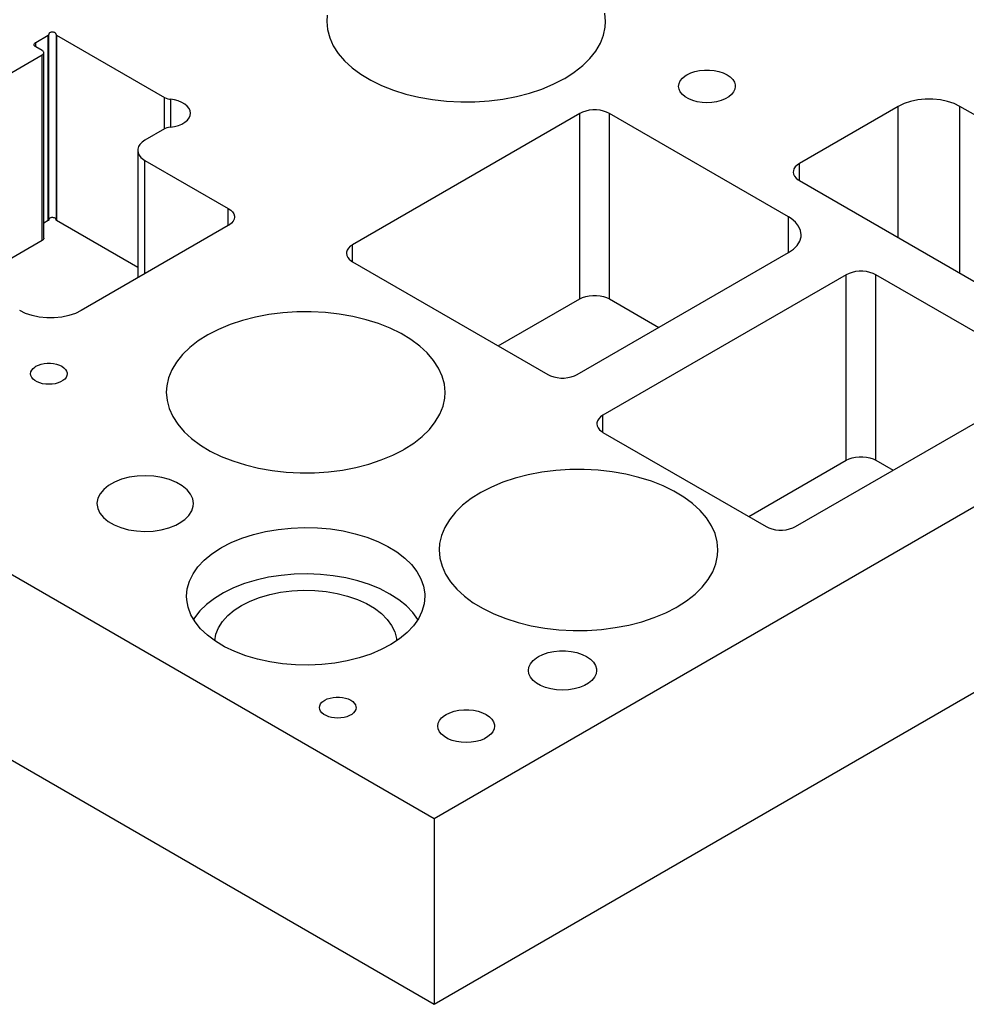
# Model space of a CAD drawing. Header units: inches. Extents: x 3 to 289, y 4 to 291.
# Tile 325 of 634: x 101.11 to 106.32, y 183 to 188.42. Entities that reach past the tile are written whole.
import ezdxf

# ---------------------------------------------------------------- set-up
doc = ezdxf.new("R2010")
doc.units = ezdxf.units.IN
doc.header["$LTSCALE"] = 0.5
doc.header["$MEASUREMENT"] = 0
doc.layers.add('DST', color=7, linetype='Continuous')

msp = doc.modelspace()

# ---------------------------------------------------------------- linework, layer by layer
at = {"layer": 'DST', "color": 132, "linetype": 'Continuous'}
for p, q in [((111.1701, 188.5123), (103.3919, 184.0217)), ((102.8033, 188.4452), (102.8009, 188.4103)), ((104.3364, 188.4103), (104.3324, 188.4555)), ((102.8009, 188.4103), (102.8049, 188.3651)), ((102.8049, 188.3651), (102.8169, 188.3204)), ((104.3249, 188.3341), (104.3345, 188.3789)), ((104.3345, 188.3789), (104.3364, 188.4103)), ((101.1981, 188.295), (101.2671, 188.3348)), ((101.2671, 188.3348), (101.2682, 188.3356)), ((101.2682, 188.3356), (101.2691, 188.3365)), ((101.2691, 188.3365), (101.2697, 188.3374)), ((101.2697, 188.3374), (101.27, 188.3384)), ((101.2703, 188.3419), (101.27, 188.3399)), ((101.27, 188.3399), (101.27, 188.3392)), ((101.27, 188.3389), (101.27, 188.3392)), ((101.27, 187.3183), (101.27, 188.3389)), ((101.27, 188.3384), (101.27, 188.3389)), ((101.2712, 188.3438), (101.2703, 188.3419)), ((101.2727, 188.3456), (101.2712, 188.3438)), ((101.2747, 188.3473), (101.2727, 188.3456)), ((101.2771, 188.3487), (101.2747, 188.3473)), ((101.28, 188.3499), (101.2771, 188.3487)), ((101.2832, 188.3507), (101.28, 188.3499)), ((101.2865, 188.3512), (101.2832, 188.3507)), ((101.29, 188.3514), (101.2865, 188.3512)), ((101.2935, 188.3512), (101.29, 188.3514)), ((101.2968, 188.3507), (101.2935, 188.3512)), ((101.3, 188.3499), (101.2968, 188.3507)), ((101.3029, 188.3487), (101.3, 188.3499)), ((101.3053, 188.3473), (101.3029, 188.3487)), ((101.3073, 188.3456), (101.3053, 188.3473)), ((101.3088, 188.3438), (101.3073, 188.3456)), ((101.3097, 188.3419), (101.3088, 188.3438)), ((101.31, 188.3399), (101.3097, 188.3419)), ((101.31, 188.3392), (101.31, 188.3399)), ((101.31, 188.3392), (101.31, 188.3389)), ((101.31, 188.3389), (101.31, 187.3183)), ((101.31, 188.3389), (101.3101, 188.3379)), ((101.3101, 188.3379), (101.3106, 188.3369)), ((101.3106, 188.3369), (101.3113, 188.336)), ((101.3113, 188.336), (101.3123, 188.3352)), ((101.3123, 188.3352), (101.3129, 188.3348)), ((101.3129, 188.3348), (101.9071, 187.9917)), ((102.8169, 188.3204), (102.8367, 188.2766)), ((104.3075, 188.29), (104.3249, 188.3341)), ((101.1893, 188.2827), (101.1897, 188.2857)), ((101.1894, 188.2812), (101.1893, 188.2827)), ((101.1903, 188.2782), (101.1894, 188.2812)), ((101.1897, 188.2857), (101.1911, 188.2886)), ((101.1921, 188.2754), (101.1903, 188.2782)), ((101.1911, 188.2886), (101.1933, 188.2914)), ((101.1947, 188.2728), (101.1921, 188.2754)), ((101.1933, 188.2914), (101.1963, 188.2938)), ((101.1981, 188.2705), (101.1947, 188.2728)), ((101.1963, 188.2938), (101.1981, 188.295)), ((101.2334, 188.25), (101.1981, 188.2705)), ((102.8367, 188.2766), (102.8641, 188.2343)), ((104.2824, 188.2471), (104.3075, 188.29)), ((100.1233, 187.5846), (101.2334, 188.2256)), ((101.2352, 188.2489), (101.2334, 188.25)), ((101.2334, 188.2256), (101.2368, 188.2279)), ((101.2382, 188.2465), (101.2352, 188.2489)), ((101.2368, 188.2279), (101.2394, 188.2305)), ((101.2404, 188.2437), (101.2382, 188.2465)), ((101.2394, 188.2305), (101.2412, 188.2333)), ((101.2418, 188.2408), (101.2404, 188.2437)), ((101.2412, 188.2333), (101.2421, 188.2363)), ((101.2422, 188.2378), (101.2418, 188.2408)), ((101.2421, 188.2363), (101.2422, 188.2378)), ((101.2422, 187.2172), (101.2422, 188.2378)), ((102.8641, 188.2343), (102.8988, 188.1937)), ((104.2103, 188.1669), (104.2499, 188.206)), ((104.2499, 188.206), (104.2824, 188.2471)), ((102.8988, 188.1937), (102.9405, 188.1554)), ((102.9405, 188.1554), (102.9888, 188.1198)), ((104.164, 188.1304), (104.2103, 188.1669)), ((104.854, 188.1402), (104.8809, 188.1429)), ((104.8809, 188.1429), (104.9081, 188.1429)), ((104.9081, 188.1429), (104.9349, 188.1402)), ((102.9888, 188.1198), (103.0431, 188.0872)), ((104.0485, 188.0643), (104.1071, 188.0943)), ((104.1071, 188.0943), (104.1115, 188.0969)), ((104.1115, 188.0969), (104.164, 188.1304)), ((104.7477, 188.0839), (104.7592, 188.0982)), ((104.7592, 188.0982), (104.7748, 188.1111)), ((104.7748, 188.1111), (104.784, 188.1169)), ((104.784, 188.1169), (104.8049, 188.127)), ((104.8049, 188.127), (104.8284, 188.1348)), ((104.8284, 188.1348), (104.854, 188.1402)), ((104.9349, 188.1402), (104.9605, 188.1348)), ((104.9605, 188.1348), (104.9841, 188.127)), ((104.9841, 188.127), (105.005, 188.1169)), ((105.005, 188.1169), (105.0225, 188.1048)), ((105.0225, 188.1048), (105.0361, 188.0912)), ((105.0361, 188.0912), (105.0454, 188.0764)), ((103.0431, 188.0872), (103.1028, 188.058)), ((103.1028, 188.058), (103.1675, 188.0324)), ((103.9171, 188.0153), (103.985, 188.0379)), ((103.985, 188.0379), (104.0485, 188.0643)), ((104.7382, 188.0531), (104.7406, 188.0687)), ((104.7406, 188.0374), (104.7382, 188.0531)), ((104.7406, 188.0687), (104.7477, 188.0839)), ((104.7477, 188.0222), (104.7406, 188.0374)), ((105.0484, 188.0374), (105.0413, 188.0222)), ((105.0454, 188.0764), (105.0501, 188.0609)), ((105.0507, 188.0531), (105.0484, 188.0374)), ((105.0501, 188.0609), (105.0507, 188.0531)), ((101.9071, 187.9917), (101.9155, 187.9877)), ((101.9155, 187.9877), (101.9249, 187.9845)), ((101.9249, 187.9845), (101.9351, 187.9824)), ((101.9351, 187.9824), (101.9401, 187.9818)), ((101.962, 187.9783), (101.9401, 187.9818)), ((103.1675, 188.0324), (103.2363, 188.0107)), ((103.2363, 188.0107), (103.3085, 187.9933)), ((103.3085, 187.9933), (103.3835, 187.9801)), ((103.3835, 187.9801), (103.4604, 187.9715)), ((103.6946, 187.9731), (103.7711, 187.9827)), ((103.7711, 187.9827), (103.8455, 187.9969)), ((103.8455, 187.9969), (103.9171, 188.0153)), ((104.7592, 188.008), (104.7477, 188.0222)), ((104.7748, 187.9951), (104.7592, 188.008)), ((104.794, 187.984), (104.7748, 187.9951)), ((104.8164, 187.9749), (104.794, 187.984)), ((104.9949, 187.984), (104.9726, 187.9749)), ((105.0142, 187.9951), (104.9949, 187.984)), ((105.0298, 188.008), (105.0142, 187.9951)), ((105.0413, 188.0222), (105.0298, 188.008)), ((106.0969, 187.9829), (106.0557, 187.9787)), ((106.1387, 187.9829), (106.0969, 187.9829)), ((106.1799, 187.9787), (106.1387, 187.9829)), ((101.9833, 187.9726), (101.962, 187.9783)), ((102.0026, 187.9648), (101.9833, 187.9726)), ((102.0192, 187.9552), (102.0026, 187.9648)), ((102.0327, 187.9441), (102.0192, 187.9552)), ((102.0427, 187.9317), (102.0327, 187.9441)), ((102.0487, 187.9186), (102.0427, 187.9317)), ((103.4604, 187.9715), (103.5384, 187.9674)), ((103.5384, 187.9674), (103.6167, 187.9679)), ((103.6167, 187.9679), (103.6946, 187.9731)), ((104.841, 187.9683), (104.8164, 187.9749)), ((104.8673, 187.9642), (104.841, 187.9683)), ((104.8945, 187.9629), (104.8673, 187.9642)), ((104.9216, 187.9642), (104.8945, 187.9629)), ((104.9479, 187.9683), (104.9216, 187.9642)), ((104.9726, 187.9749), (104.9479, 187.9683)), ((105.9481, 187.9428), (105.4036, 187.6285)), ((105.9801, 187.9584), (105.9481, 187.9428)), ((106.0163, 187.9704), (105.9801, 187.9584)), ((106.0557, 187.9787), (106.0163, 187.9704)), ((106.2192, 187.9704), (106.1799, 187.9787)), ((106.2554, 187.9584), (106.2192, 187.9704)), ((106.2875, 187.9428), (106.2554, 187.9584)), ((107.6274, 187.1692), (106.2875, 187.9428)), ((103.3919, 184.0217), (96.6744, 187.9)), ((102.0331, 187.8665), (102.0429, 187.8789)), ((102.0429, 187.8789), (102.0489, 187.892)), ((102.0508, 187.9051), (102.0487, 187.9186)), ((102.0489, 187.892), (102.0508, 187.9051)), ((104.1944, 187.9041), (102.9429, 187.1815)), ((104.2098, 187.9115), (104.1944, 187.9041)), ((104.2272, 187.9173), (104.2098, 187.9115)), ((104.246, 187.9212), (104.2272, 187.9173)), ((104.2657, 187.9233), (104.246, 187.9212)), ((104.2858, 187.9233), (104.2657, 187.9233)), ((104.3055, 187.9212), (104.2858, 187.9233)), ((104.3244, 187.9173), (104.3055, 187.9212)), ((104.3417, 187.9115), (104.3244, 187.9173)), ((104.3571, 187.9041), (104.3417, 187.9115)), ((105.3435, 187.3346), (104.3571, 187.9041)), ((101.9071, 187.8184), (101.7991, 187.7561)), ((101.9108, 187.8204), (101.9071, 187.8184)), ((101.9197, 187.8241), (101.9108, 187.8204)), ((101.9296, 187.8267), (101.9197, 187.8241)), ((101.9401, 187.8284), (101.9296, 187.8267)), ((101.9401, 187.8284), (101.9628, 187.832)), ((101.9628, 187.832), (101.984, 187.8378)), ((101.984, 187.8378), (102.0032, 187.8457)), ((102.0032, 187.8457), (102.0198, 187.8554)), ((102.0198, 187.8554), (102.0331, 187.8665)), ((101.7642, 187.7211), (101.7601, 187.7078)), ((101.7722, 187.7339), (101.7642, 187.7211)), ((101.784, 187.7457), (101.7722, 187.7339)), ((101.7991, 187.7561), (101.784, 187.7457)), ((101.7601, 187.7078), (101.7596, 187.701)), ((101.7596, 187.701), (101.7596, 186.9984)), ((101.7596, 187.701), (101.7616, 187.6874)), ((101.7616, 187.6874), (101.7677, 187.6743)), ((101.7677, 187.6743), (101.7777, 187.662)), ((101.7777, 187.662), (101.7912, 187.6509)), ((101.7912, 187.6509), (101.7991, 187.6458)), ((101.7991, 187.6458), (102.2587, 187.3805)), ((105.3807, 187.6096), (105.3738, 187.5987)), ((105.3907, 187.6196), (105.3807, 187.6096)), ((105.4036, 187.6285), (105.3907, 187.6196)), ((105.3704, 187.5873), (105.3699, 187.5815)), ((105.3699, 187.5815), (105.3717, 187.57)), ((105.3738, 187.5987), (105.3704, 187.5873)), ((105.3717, 187.57), (105.3768, 187.5588)), ((105.3768, 187.5588), (105.3853, 187.5484)), ((105.3853, 187.5484), (105.3968, 187.5389)), ((105.3968, 187.5389), (105.4036, 187.5346)), ((105.4036, 187.5346), (106.832, 186.7099)), ((103.3919, 183.001), (111.1701, 187.4917)), ((101.2819, 187.3298), (101.2788, 187.3288)), ((101.2852, 187.3304), (101.2819, 187.3298)), ((101.2886, 187.3308), (101.2852, 187.3304)), ((101.2921, 187.3307), (101.2886, 187.3308)), ((101.2955, 187.3303), (101.2921, 187.3307)), ((101.2988, 187.3296), (101.2955, 187.3303)), ((102.2587, 187.3805), (102.2716, 187.3716)), ((102.2716, 187.3716), (102.2816, 187.3616)), ((102.2816, 187.3616), (102.2885, 187.3507)), ((102.2885, 187.3507), (102.292, 187.3393)), ((102.2924, 187.3335), (102.2907, 187.322)), ((102.292, 187.3393), (102.2924, 187.3335)), ((105.3576, 187.3256), (105.3435, 187.3346)), ((101.2671, 187.3142), (101.2422, 187.2998)), ((101.2677, 187.3146), (101.2671, 187.3142)), ((101.2687, 187.3154), (101.2677, 187.3146)), ((101.2694, 187.3163), (101.2687, 187.3154)), ((101.2699, 187.3173), (101.2694, 187.3163)), ((101.27, 187.3183), (101.2699, 187.3173)), ((101.2701, 187.3205), (101.27, 187.32)), ((101.2708, 187.3224), (101.2701, 187.3205)), ((101.272, 187.3243), (101.2708, 187.3224)), ((101.2738, 187.326), (101.272, 187.3243)), ((101.2761, 187.3276), (101.2738, 187.326)), ((101.2788, 187.3288), (101.2761, 187.3276)), ((101.3018, 187.3286), (101.2988, 187.3296)), ((101.3044, 187.3272), (101.3018, 187.3286)), ((101.3066, 187.3257), (101.3044, 187.3272)), ((101.3083, 187.3239), (101.3066, 187.3257)), ((101.3094, 187.322), (101.3083, 187.3239)), ((101.31, 187.32), (101.3094, 187.322)), ((101.31, 187.3178), (101.31, 187.3183)), ((101.3103, 187.3168), (101.31, 187.3178)), ((101.3109, 187.3158), (101.3103, 187.3168)), ((101.3118, 187.315), (101.3109, 187.3158)), ((101.3129, 187.3142), (101.3118, 187.315)), ((101.7596, 187.0563), (101.3129, 187.3142)), ((102.2587, 187.2866), (101.4491, 186.8192)), ((102.2655, 187.2909), (102.2587, 187.2866)), ((102.277, 187.3003), (102.2655, 187.2909)), ((102.2855, 187.3108), (102.277, 187.3003)), ((102.2907, 187.322), (102.2855, 187.3108)), ((105.3816, 187.3059), (105.3576, 187.3256)), ((105.3993, 187.284), (105.3816, 187.3059)), ((105.4101, 187.2606), (105.3993, 187.284)), ((105.4056, 187.2007), (105.4129, 187.2245)), ((105.4138, 187.2366), (105.4101, 187.2606)), ((105.4129, 187.2245), (105.4138, 187.2366)), ((101.2334, 187.2049), (100.8375, 186.9763)), ((101.2352, 187.206), (101.2334, 187.2049)), ((101.2382, 187.2085), (101.2352, 187.206)), ((101.2404, 187.2113), (101.2382, 187.2085)), ((101.2418, 187.2142), (101.2404, 187.2113)), ((101.2422, 187.2172), (101.2418, 187.2142)), ((102.93, 187.1726), (102.92, 187.1626)), ((102.9429, 187.1815), (102.93, 187.1726)), ((105.3704, 187.1571), (105.3913, 187.178)), ((105.3913, 187.178), (105.4056, 187.2007)), ((102.9096, 187.1403), (102.9092, 187.1345)), ((102.9092, 187.1345), (102.9109, 187.123)), ((102.9131, 187.1517), (102.9096, 187.1403)), ((102.9109, 187.123), (102.9161, 187.1118)), ((102.92, 187.1626), (102.9131, 187.1517)), ((104.1803, 186.467), (105.3435, 187.1386)), ((105.3435, 187.1386), (105.3704, 187.1571)), ((102.9161, 187.1118), (102.9246, 187.1013)), ((102.9246, 187.1013), (102.9361, 187.0918)), ((102.9361, 187.0918), (102.9429, 187.0876)), ((102.9429, 187.0876), (104.0177, 186.467)), ((105.6617, 187.0161), (104.3217, 186.2425)), ((105.677, 187.0236), (105.6617, 187.0161)), ((105.6944, 187.0294), (105.677, 187.0236)), ((105.7132, 187.0333), (105.6944, 187.0294)), ((105.733, 187.0353), (105.7132, 187.0333)), ((105.753, 187.0353), (105.733, 187.0353)), ((105.7728, 187.0333), (105.753, 187.0353)), ((105.7916, 187.0294), (105.7728, 187.0333)), ((105.809, 187.0236), (105.7916, 187.0294)), ((105.8243, 187.0161), (105.809, 187.0236)), ((106.634, 186.5487), (105.8243, 187.0161)), ((104.2098, 186.8909), (104.2272, 186.8967)), ((104.2272, 186.8967), (104.246, 186.9006)), ((104.246, 186.9006), (104.2657, 186.9026)), ((104.2657, 186.9026), (104.2858, 186.9026)), ((104.2858, 186.9026), (104.3055, 186.9006)), ((104.3055, 186.9006), (104.3244, 186.8967)), ((104.3244, 186.8967), (104.3417, 186.8909)), ((96.6744, 186.8794), (103.3919, 183.001)), ((103.7454, 186.6242), (104.1944, 186.8834)), ((104.1944, 186.8834), (104.2098, 186.8909)), ((104.3417, 186.8909), (104.3571, 186.8834)), ((104.3571, 186.8834), (104.6293, 186.7263)), ((101.1417, 186.8036), (101.1097, 186.8192)), ((101.178, 186.7916), (101.1417, 186.8036)), ((101.2173, 186.7833), (101.178, 186.7916)), ((101.3808, 186.7916), (101.3415, 186.7833)), ((101.4171, 186.8036), (101.3808, 186.7916)), ((101.4491, 186.8192), (101.4171, 186.8036)), ((102.4823, 186.7966), (102.4079, 186.7825)), ((102.5588, 186.8063), (102.4823, 186.7966)), ((102.6367, 186.8114), (102.5588, 186.8063)), ((102.715, 186.812), (102.6367, 186.8114)), ((102.793, 186.8079), (102.715, 186.812)), ((102.8699, 186.7992), (102.793, 186.8079)), ((102.9449, 186.7861), (102.8699, 186.7992)), ((101.2585, 186.7791), (101.2173, 186.7833)), ((101.3003, 186.7791), (101.2585, 186.7791)), ((101.3415, 186.7833), (101.3003, 186.7791)), ((102.2685, 186.7415), (102.2049, 186.715)), ((102.3364, 186.764), (102.2685, 186.7415)), ((102.4079, 186.7825), (102.3364, 186.764)), ((103.0172, 186.7686), (102.9449, 186.7861)), ((103.086, 186.747), (103.0172, 186.7686)), ((103.1506, 186.7214), (103.086, 186.747)), ((102.1463, 186.685), (102.0933, 186.6517)), ((102.2049, 186.715), (102.1463, 186.685)), ((103.2104, 186.6921), (103.1506, 186.7214)), ((103.2646, 186.6595), (103.2104, 186.6921)), ((102.0933, 186.6517), (102.0465, 186.6154)), ((103.3129, 186.6239), (103.2646, 186.6595)), ((102.0064, 186.5766), (101.9733, 186.5356)), ((102.0465, 186.6154), (102.0064, 186.5766)), ((103.3546, 186.5856), (103.3129, 186.6239)), ((103.3894, 186.5451), (103.3546, 186.5856)), ((101.1995, 186.5122), (101.2129, 186.5187)), ((101.2129, 186.5187), (101.2281, 186.5237)), ((101.2281, 186.5237), (101.2445, 186.5272)), ((101.2445, 186.5272), (101.2618, 186.5289)), ((101.2618, 186.5289), (101.2793, 186.5289)), ((101.2793, 186.5289), (101.2966, 186.5272)), ((101.2966, 186.5272), (101.313, 186.5237)), ((101.313, 186.5237), (101.3282, 186.5187)), ((101.3282, 186.5187), (101.3416, 186.5122)), ((101.9733, 186.5356), (101.9476, 186.4928)), ((103.4168, 186.5027), (103.3894, 186.5451)), ((101.1701, 186.4711), (101.1716, 186.4812)), ((101.1716, 186.461), (101.1701, 186.4711)), ((101.1716, 186.4812), (101.1761, 186.491)), ((101.1761, 186.491), (101.1835, 186.5001)), ((101.1835, 186.5001), (101.1936, 186.5084)), ((101.1936, 186.5084), (101.1995, 186.5122)), ((101.3416, 186.5122), (101.3529, 186.5044)), ((101.3529, 186.5044), (101.3616, 186.4956)), ((101.3616, 186.4956), (101.3676, 186.4861)), ((101.3676, 186.4861), (101.3707, 186.4762)), ((101.3711, 186.4711), (101.3695, 186.461)), ((101.3707, 186.4762), (101.3711, 186.4711)), ((101.9476, 186.4928), (101.9296, 186.4488)), ((103.4365, 186.4589), (103.4168, 186.5027)), ((104.0177, 186.467), (104.033, 186.4596)), ((104.1649, 186.4596), (104.1803, 186.467)), ((101.1761, 186.4513), (101.1716, 186.461)), ((101.1835, 186.4421), (101.1761, 186.4513)), ((101.1936, 186.4338), (101.1835, 186.4421)), ((101.206, 186.4267), (101.1936, 186.4338)), ((101.2203, 186.4209), (101.206, 186.4267)), ((101.2362, 186.4166), (101.2203, 186.4209)), ((101.2531, 186.414), (101.2362, 186.4166)), ((101.2706, 186.4131), (101.2531, 186.414)), ((101.288, 186.414), (101.2706, 186.4131)), ((101.3049, 186.4166), (101.288, 186.414)), ((101.3208, 186.4209), (101.3049, 186.4166)), ((101.3352, 186.4267), (101.3208, 186.4209)), ((101.3475, 186.4338), (101.3352, 186.4267)), ((101.3576, 186.4421), (101.3475, 186.4338)), ((101.365, 186.4513), (101.3576, 186.4421)), ((101.3695, 186.461), (101.365, 186.4513)), ((101.9296, 186.4488), (101.9194, 186.404)), ((103.4485, 186.4142), (103.4365, 186.4589)), ((103.4525, 186.3691), (103.4485, 186.4142)), ((104.033, 186.4596), (104.0504, 186.4538)), ((104.0504, 186.4538), (104.0692, 186.4499)), ((104.0692, 186.4499), (104.089, 186.4478)), ((104.089, 186.4478), (104.109, 186.4478)), ((104.109, 186.4478), (104.1287, 186.4499)), ((104.1287, 186.4499), (104.1476, 186.4538)), ((104.1476, 186.4538), (104.1649, 186.4596)), ((101.9194, 186.404), (101.9171, 186.3691)), ((101.9171, 186.3691), (101.9211, 186.3239)), ((103.4506, 186.3377), (103.4525, 186.3691)), ((101.9211, 186.3239), (101.933, 186.2792)), ((103.441, 186.2928), (103.4506, 186.3377)), ((105.3824, 185.6301), (106.634, 186.3527)), ((101.933, 186.2792), (101.9528, 186.2354)), ((103.3986, 186.2059), (103.4237, 186.2487)), ((103.4237, 186.2487), (103.441, 186.2928)), ((101.9528, 186.2354), (101.9802, 186.193)), ((101.9802, 186.193), (102.0149, 186.1525)), ((103.366, 186.1647), (103.3986, 186.2059)), ((104.2885, 186.2013), (104.288, 186.1956)), ((104.288, 186.1956), (104.2898, 186.184)), ((104.292, 186.2127), (104.2885, 186.2013)), ((104.2988, 186.2236), (104.292, 186.2127)), ((104.3088, 186.2336), (104.2988, 186.2236)), ((104.3217, 186.2425), (104.3088, 186.2336)), ((102.0149, 186.1525), (102.0566, 186.1142)), ((103.3264, 186.1257), (103.366, 186.1647)), ((104.2898, 186.184), (104.295, 186.1729)), ((104.295, 186.1729), (104.3034, 186.1624)), ((104.3034, 186.1624), (104.3149, 186.1529)), ((104.3149, 186.1529), (104.3217, 186.1486)), ((104.3217, 186.1486), (105.2197, 185.6301)), ((102.0566, 186.1142), (102.1049, 186.0786)), ((103.2276, 186.0556), (103.2801, 186.0892)), ((103.2801, 186.0892), (103.3264, 186.1257)), ((102.1049, 186.0786), (102.1592, 186.046)), ((102.1592, 186.046), (102.219, 186.0167)), ((103.1647, 186.0231), (103.2232, 186.0531)), ((103.2232, 186.0531), (103.2276, 186.0556)), ((102.219, 186.0167), (102.2836, 185.9912)), ((102.2836, 185.9912), (102.3524, 185.9695)), ((103.0332, 185.9741), (103.1011, 185.9967)), ((103.1011, 185.9967), (103.1647, 186.0231)), ((105.1243, 185.6852), (105.6617, 185.9955)), ((105.6617, 185.9955), (105.677, 186.0029)), ((105.677, 186.0029), (105.6944, 186.0087)), ((105.6944, 186.0087), (105.7132, 186.0127)), ((105.7132, 186.0127), (105.733, 186.0147)), ((105.733, 186.0147), (105.753, 186.0147)), ((105.753, 186.0147), (105.7728, 186.0127)), ((105.7728, 186.0127), (105.7916, 186.0087)), ((105.7916, 186.0087), (105.809, 186.0029)), ((105.809, 186.0029), (105.8243, 185.9955)), ((105.8243, 185.9955), (105.9198, 185.9404)), ((102.3524, 185.9695), (102.4246, 185.952)), ((102.4246, 185.952), (102.4996, 185.9389)), ((102.4996, 185.9389), (102.5765, 185.9303)), ((102.5765, 185.9303), (102.6545, 185.9262)), ((102.6545, 185.9262), (102.7329, 185.9267)), ((102.7329, 185.9267), (102.8107, 185.9318)), ((102.8107, 185.9318), (102.8872, 185.9415)), ((102.8872, 185.9415), (102.9616, 185.9557)), ((102.9616, 185.9557), (103.0332, 185.9741)), ((103.9849, 185.9291), (103.9105, 185.915)), ((104.0614, 185.9388), (103.9849, 185.9291)), ((104.1393, 185.9439), (104.0614, 185.9388)), ((104.2176, 185.9444), (104.1393, 185.9439)), ((104.2956, 185.9404), (104.2176, 185.9444)), ((104.3725, 185.9317), (104.2956, 185.9404)), ((104.4475, 185.9186), (104.3725, 185.9317)), ((101.6326, 185.8754), (101.5997, 185.8568)), ((101.6707, 185.8904), (101.6326, 185.8754)), ((101.7126, 185.9013), (101.6707, 185.8904)), ((101.7572, 185.908), (101.7126, 185.9013)), ((101.8031, 185.91), (101.7572, 185.908)), ((101.849, 185.9075), (101.8031, 185.91)), ((101.8934, 185.9005), (101.849, 185.9075)), ((101.935, 185.8891), (101.8934, 185.9005)), ((101.9726, 185.8737), (101.935, 185.8891)), ((102.005, 185.8548), (101.9726, 185.8737)), ((103.7711, 185.874), (103.7075, 185.8475)), ((103.839, 185.8965), (103.7711, 185.874)), ((103.9105, 185.915), (103.839, 185.8965)), ((104.5198, 185.9011), (104.4475, 185.9186)), ((104.5886, 185.8794), (104.5198, 185.9011)), ((104.6532, 185.8539), (104.5886, 185.8794)), ((101.5727, 185.8352), (101.5527, 185.8113)), ((101.5997, 185.8568), (101.5727, 185.8352)), ((102.0313, 185.833), (102.005, 185.8548)), ((102.0507, 185.8089), (102.0313, 185.833)), ((103.6489, 185.8175), (103.596, 185.7842)), ((103.7075, 185.8475), (103.6489, 185.8175)), ((104.713, 185.8246), (104.6532, 185.8539)), ((104.7672, 185.792), (104.713, 185.8246)), ((101.5401, 185.7857), (101.5353, 185.7593)), ((101.5353, 185.7593), (101.5353, 185.7567)), ((101.5527, 185.8113), (101.5401, 185.7857)), ((102.0625, 185.7832), (102.0507, 185.8089)), ((102.0665, 185.7567), (102.0625, 185.7832)), ((103.596, 185.7842), (103.5491, 185.7479)), ((104.8155, 185.7564), (104.7672, 185.792)), ((101.5353, 185.7567), (101.5393, 185.7302)), ((101.5393, 185.7302), (101.5511, 185.7045)), ((101.5511, 185.7045), (101.5705, 185.6804)), ((102.0414, 185.6916), (102.0573, 185.7166)), ((102.0573, 185.7166), (102.0654, 185.7428)), ((102.0654, 185.7428), (102.0665, 185.7567)), ((103.509, 185.709), (103.4759, 185.668)), ((103.5491, 185.7479), (103.509, 185.709)), ((104.8572, 185.7181), (104.8155, 185.7564)), ((104.892, 185.6776), (104.8572, 185.7181)), ((101.5705, 185.6804), (101.5968, 185.6586)), ((101.5968, 185.6586), (101.6292, 185.6397)), ((101.9887, 185.6483), (102.0183, 185.6686)), ((102.0183, 185.6686), (102.0414, 185.6916)), ((103.4759, 185.668), (103.4502, 185.6253)), ((104.9194, 185.6352), (104.892, 185.6776)), ((101.6292, 185.6397), (101.6668, 185.6243)), ((101.6668, 185.6243), (101.7084, 185.6129)), ((101.7084, 185.6129), (101.7528, 185.6059)), ((101.7528, 185.6059), (101.7987, 185.6033)), ((101.7987, 185.6033), (101.8446, 185.6054)), ((101.8446, 185.6054), (101.8892, 185.6121)), ((101.8892, 185.6121), (101.9311, 185.623)), ((101.9311, 185.623), (101.9691, 185.638)), ((101.9691, 185.638), (101.9887, 185.6483)), ((102.3969, 185.5869), (102.4636, 185.6031)), ((102.4636, 185.6031), (102.5331, 185.615)), ((102.5331, 185.615), (102.6044, 185.6224)), ((102.6044, 185.6224), (102.6766, 185.6252)), ((102.6766, 185.6252), (102.749, 185.6235)), ((102.749, 185.6235), (102.8206, 185.6171)), ((102.8206, 185.6171), (102.8905, 185.6062)), ((102.8905, 185.6062), (102.9579, 185.5909)), ((103.4502, 185.6253), (103.4322, 185.5813)), ((104.9391, 185.5914), (104.9194, 185.6352)), ((105.2197, 185.6301), (105.2351, 185.6227)), ((105.2351, 185.6227), (105.2525, 185.6169)), ((105.2525, 185.6169), (105.2713, 185.613)), ((105.2713, 185.613), (105.291, 185.6109)), ((105.291, 185.6109), (105.3111, 185.6109)), ((105.3111, 185.6109), (105.3308, 185.613)), ((105.3308, 185.613), (105.3497, 185.6169)), ((105.3497, 185.6169), (105.367, 185.6227)), ((105.367, 185.6227), (105.3824, 185.6301)), ((102.2207, 185.5143), (102.2747, 185.5422)), ((102.2747, 185.5422), (102.3337, 185.5665)), ((102.3337, 185.5665), (102.3969, 185.5869)), ((102.9579, 185.5909), (103.022, 185.5714)), ((103.022, 185.5714), (103.082, 185.548)), ((103.082, 185.548), (103.1371, 185.5209)), ((103.4322, 185.5813), (103.422, 185.5364)), ((104.9511, 185.5467), (104.9391, 185.5914)), ((104.9551, 185.5015), (104.9511, 185.5467)), ((102.1674, 185.4795), (102.215, 185.511)), ((102.215, 185.511), (102.2207, 185.5143)), ((103.1371, 185.5209), (103.1868, 185.4904)), ((103.1868, 185.4904), (103.2303, 185.457)), ((103.422, 185.5364), (103.4197, 185.5015)), ((103.4197, 185.5015), (103.4237, 185.4564)), ((104.9532, 185.4702), (104.9551, 185.5015)), ((102.0915, 185.4084), (102.126, 185.4451)), ((102.126, 185.4451), (102.1674, 185.4795)), ((103.2303, 185.457), (103.2672, 185.421)), ((103.4237, 185.4564), (103.4356, 185.4117)), ((104.9436, 185.4253), (104.9532, 185.4702)), ((102.0642, 185.3696), (102.0915, 185.4084)), ((103.2672, 185.421), (103.297, 185.3829)), ((103.297, 185.3829), (103.3193, 185.3431)), ((103.4356, 185.4117), (103.4554, 185.3679)), ((104.9012, 185.3384), (104.9263, 185.3812)), ((104.9263, 185.3812), (104.9436, 185.4253)), ((102.0325, 185.2881), (102.0445, 185.3294)), ((102.0445, 185.3294), (102.0642, 185.3696)), ((102.4118, 185.3358), (102.3477, 185.3163)), ((102.4792, 185.3511), (102.4118, 185.3358)), ((102.5492, 185.3619), (102.4792, 185.3511)), ((102.6207, 185.3683), (102.5492, 185.3619)), ((102.6931, 185.3701), (102.6207, 185.3683)), ((102.7654, 185.3672), (102.6931, 185.3701)), ((102.8366, 185.3598), (102.7654, 185.3672)), ((102.9061, 185.3479), (102.8366, 185.3598)), ((102.9728, 185.3317), (102.9061, 185.3479)), ((103.036, 185.3113), (102.9728, 185.3317)), ((103.3193, 185.3431), (103.3339, 185.3021)), ((103.4554, 185.3679), (103.4828, 185.3255)), ((103.4828, 185.3255), (103.5175, 185.285)), ((104.8686, 185.2972), (104.9012, 185.3384)), ((102.0285, 185.2464), (102.0325, 185.2881)), ((102.2877, 185.2929), (102.2325, 185.2658)), ((102.3477, 185.3163), (102.2877, 185.2929)), ((102.5465, 185.2691), (102.6083, 185.277)), ((102.6083, 185.277), (102.6713, 185.2803)), ((102.6713, 185.2803), (102.7345, 185.279)), ((102.7345, 185.279), (102.7969, 185.273)), ((102.7969, 185.273), (102.8576, 185.2626)), ((103.095, 185.287), (103.036, 185.3113)), ((103.1489, 185.2591), (103.095, 185.287)), ((103.3339, 185.3021), (103.3406, 185.2605)), ((103.5175, 185.285), (103.5592, 185.2467)), ((104.829, 185.2582), (104.8686, 185.2972)), ((102.0293, 185.2276), (102.0285, 185.2464)), ((102.0369, 185.186), (102.0293, 185.2276)), ((102.1829, 185.2353), (102.1393, 185.2019)), ((102.2325, 185.2658), (102.1829, 185.2353)), ((102.3306, 185.1957), (102.3781, 185.2198)), ((102.3781, 185.2198), (102.4305, 185.2403)), ((102.4305, 185.2403), (102.4869, 185.2569)), ((102.4869, 185.2569), (102.5465, 185.2691)), ((102.8576, 185.2626), (102.9155, 185.2479)), ((102.9155, 185.2479), (102.9697, 185.229)), ((102.9697, 185.229), (103.0193, 185.2064)), ((103.1972, 185.2279), (103.1489, 185.2591)), ((103.2393, 185.1939), (103.1972, 185.2279)), ((103.341, 185.2464), (103.337, 185.2046)), ((103.3406, 185.2605), (103.341, 185.2464)), ((103.5592, 185.2467), (103.6075, 185.2111)), ((104.7302, 185.1881), (104.7827, 185.2217)), ((104.7827, 185.2217), (104.829, 185.2582)), ((102.0524, 185.1451), (102.0369, 185.186)), ((102.1025, 185.1659), (102.0727, 185.1278)), ((102.1393, 185.2019), (102.1025, 185.1659)), ((102.2554, 185.14), (102.2913, 185.1701)), ((102.2913, 185.1701), (102.3306, 185.1957)), ((103.0193, 185.2064), (103.0636, 185.1803)), ((103.0636, 185.1803), (103.1019, 185.1513)), ((103.2746, 185.1574), (103.2393, 185.1939)), ((103.3251, 185.1634), (103.3053, 185.1232)), ((103.337, 185.2046), (103.3251, 185.1634)), ((103.6075, 185.2111), (103.6618, 185.1785)), ((103.6618, 185.1785), (103.7216, 185.1492)), ((104.6673, 185.1556), (104.7258, 185.1856)), ((104.7258, 185.1856), (104.7302, 185.1881)), ((102.0756, 185.1055), (102.0524, 185.1451)), ((102.0727, 185.1278), (102.0668, 185.1188)), ((102.2263, 185.1076), (102.2554, 185.14)), ((103.1019, 185.1513), (103.1335, 185.1196)), ((103.1335, 185.1196), (103.158, 185.0859)), ((103.3027, 185.1188), (103.2746, 185.1574)), ((103.3053, 185.1232), (103.278, 185.0844)), ((103.7216, 185.1492), (103.7862, 185.1236)), ((103.7862, 185.1236), (103.855, 185.102)), ((104.5358, 185.1066), (104.6037, 185.1291)), ((104.6037, 185.1291), (104.6673, 185.1556)), ((102.1062, 185.0676), (102.0756, 185.1055)), ((102.1438, 185.0319), (102.1062, 185.0676)), ((102.1905, 185.0377), (102.2045, 185.0733)), ((102.2045, 185.0733), (102.2263, 185.1076)), ((103.158, 185.0859), (103.1749, 185.0507)), ((103.278, 185.0844), (103.2435, 185.0477)), ((103.855, 185.102), (103.9272, 185.0845)), ((103.9272, 185.0845), (104.0022, 185.0714)), ((104.0022, 185.0714), (104.0791, 185.0627)), ((104.0791, 185.0627), (104.1571, 185.0587)), ((104.1571, 185.0587), (104.2355, 185.0592)), ((104.2355, 185.0592), (104.3133, 185.0643)), ((104.3133, 185.0643), (104.3898, 185.074)), ((104.3898, 185.074), (104.4642, 185.0881)), ((104.4642, 185.0881), (104.5358, 185.1066)), ((102.1881, 184.9988), (102.1438, 185.0319)), ((102.1843, 185.0013), (102.1905, 185.0377)), ((103.2022, 185.0133), (103.1545, 184.9818)), ((103.1749, 185.0507), (103.184, 185.0146)), ((103.184, 185.0146), (103.1853, 185.0013)), ((103.2435, 185.0477), (103.2022, 185.0133)), ((102.2383, 184.9687), (102.1881, 184.9988)), ((102.2941, 184.942), (102.2383, 184.9687)), ((103.1012, 184.9536), (103.0427, 184.9288)), ((103.1545, 184.9818), (103.1012, 184.9536)), ((104.0505, 184.9427), (104.0826, 184.946)), ((104.0826, 184.946), (104.1153, 184.946)), ((104.1153, 184.946), (104.1475, 184.9427)), ((102.3546, 184.919), (102.2941, 184.942)), ((102.4191, 184.9), (102.3546, 184.919)), ((102.4868, 184.8852), (102.4191, 184.9)), ((102.9136, 184.8913), (102.8444, 184.8789)), ((102.98, 184.908), (102.9136, 184.8913)), ((103.0427, 184.9288), (102.98, 184.908)), ((103.9228, 184.8752), (103.9366, 184.8923)), ((103.9366, 184.8923), (103.9554, 184.9077)), ((103.9554, 184.9077), (103.9664, 184.9147)), ((103.9664, 184.9147), (103.9914, 184.9268)), ((103.9914, 184.9268), (104.0197, 184.9363)), ((104.0197, 184.9363), (104.0505, 184.9427)), ((104.1475, 184.9427), (104.1782, 184.9363)), ((104.1782, 184.9363), (104.2065, 184.9268)), ((104.2065, 184.9268), (104.2316, 184.9147)), ((104.2316, 184.9147), (104.2526, 184.9002)), ((104.2526, 184.9002), (104.2689, 184.8839)), ((102.557, 184.8748), (102.4868, 184.8852)), ((102.6287, 184.8689), (102.557, 184.8748)), ((102.7011, 184.8676), (102.6287, 184.8689)), ((102.7733, 184.871), (102.7011, 184.8676)), ((102.8444, 184.8789), (102.7733, 184.871)), ((103.9115, 184.8381), (103.9143, 184.8569)), ((103.9143, 184.8193), (103.9115, 184.8381)), ((103.9143, 184.8569), (103.9228, 184.8752)), ((104.2689, 184.8839), (104.2801, 184.8662)), ((104.2801, 184.8662), (104.2858, 184.8476)), ((104.2865, 184.8381), (104.2836, 184.8193)), ((104.2858, 184.8476), (104.2865, 184.8381)), ((103.9228, 184.8011), (103.9143, 184.8193)), ((103.9366, 184.784), (103.9228, 184.8011)), ((103.9554, 184.7686), (103.9366, 184.784)), ((104.2614, 184.784), (104.2426, 184.7686)), ((104.2752, 184.8011), (104.2614, 184.784)), ((104.2836, 184.8193), (104.2752, 184.8011)), ((103.9785, 184.7552), (103.9554, 184.7686)), ((104.0052, 184.7444), (103.9785, 184.7552)), ((104.0349, 184.7364), (104.0052, 184.7444)), ((104.0664, 184.7315), (104.0349, 184.7364)), ((104.099, 184.7299), (104.0664, 184.7315)), ((104.1315, 184.7315), (104.099, 184.7299)), ((104.1631, 184.7364), (104.1315, 184.7315)), ((104.1927, 184.7444), (104.1631, 184.7364)), ((104.2195, 184.7552), (104.1927, 184.7444)), ((104.2426, 184.7686), (104.2195, 184.7552)), ((102.7846, 184.6713), (102.7905, 184.6751)), ((102.7905, 184.6751), (102.8039, 184.6816)), ((102.8039, 184.6816), (102.8191, 184.6866)), ((102.8191, 184.6866), (102.8355, 184.6901)), ((102.8355, 184.6901), (102.8528, 184.6918)), ((102.8528, 184.6918), (102.8703, 184.6918)), ((102.8703, 184.6918), (102.8876, 184.6901)), ((102.8876, 184.6901), (102.904, 184.6866)), ((102.904, 184.6866), (102.9192, 184.6816)), ((102.9192, 184.6816), (102.9326, 184.6751)), ((102.9326, 184.6751), (102.9439, 184.6673)), ((102.761, 184.634), (102.7626, 184.6441)), ((102.7626, 184.6239), (102.761, 184.634)), ((102.7626, 184.6441), (102.7671, 184.6539)), ((102.7671, 184.6142), (102.7626, 184.6239)), ((102.7671, 184.6539), (102.7745, 184.663)), ((102.7745, 184.663), (102.7846, 184.6713)), ((102.9439, 184.6673), (102.9526, 184.6585)), ((102.9526, 184.6585), (102.9586, 184.649)), ((102.9605, 184.6239), (102.956, 184.6142)), ((102.9586, 184.649), (102.9617, 184.6391)), ((102.962, 184.634), (102.9605, 184.6239)), ((102.9617, 184.6391), (102.962, 184.634)), ((103.5282, 184.6191), (103.555, 184.6218)), ((103.555, 184.6218), (103.5823, 184.6218)), ((103.5823, 184.6218), (103.6091, 184.6191)), ((102.7745, 184.605), (102.7671, 184.6142)), ((102.7846, 184.5967), (102.7745, 184.605)), ((102.7969, 184.5896), (102.7846, 184.5967)), ((102.8113, 184.5838), (102.7969, 184.5896)), ((102.8272, 184.5795), (102.8113, 184.5838)), ((102.8441, 184.5769), (102.8272, 184.5795)), ((102.8615, 184.576), (102.8441, 184.5769)), ((102.879, 184.5769), (102.8615, 184.576)), ((102.8959, 184.5795), (102.879, 184.5769)), ((102.9118, 184.5838), (102.8959, 184.5795)), ((102.9261, 184.5896), (102.9118, 184.5838)), ((102.9385, 184.5967), (102.9261, 184.5896)), ((102.9486, 184.605), (102.9385, 184.5967)), ((102.956, 184.6142), (102.9486, 184.605)), ((103.4218, 184.5628), (103.4333, 184.5771)), ((103.4333, 184.5771), (103.449, 184.5899)), ((103.449, 184.5899), (103.4582, 184.5958)), ((103.4582, 184.5958), (103.479, 184.6059)), ((103.479, 184.6059), (103.5026, 184.6137)), ((103.5026, 184.6137), (103.5282, 184.6191)), ((103.6091, 184.6191), (103.6347, 184.6137)), ((103.6347, 184.6137), (103.6583, 184.6059)), ((103.6583, 184.6059), (103.6791, 184.5958)), ((103.6791, 184.5958), (103.6966, 184.5837)), ((103.6966, 184.5837), (103.7103, 184.5701)), ((103.7103, 184.5701), (103.7196, 184.5553)), ((103.4124, 184.532), (103.4148, 184.5476)), ((103.4148, 184.5163), (103.4124, 184.532)), ((103.4148, 184.5476), (103.4218, 184.5628)), ((103.4218, 184.5011), (103.4148, 184.5163)), ((103.7225, 184.5163), (103.7155, 184.5011)), ((103.7196, 184.5553), (103.7243, 184.5398)), ((103.7249, 184.532), (103.7225, 184.5163)), ((103.7243, 184.5398), (103.7249, 184.532)), ((103.4333, 184.4869), (103.4218, 184.5011)), ((103.449, 184.474), (103.4333, 184.4869)), ((103.4682, 184.4629), (103.449, 184.474)), ((103.4905, 184.4538), (103.4682, 184.4629)), ((103.6691, 184.4629), (103.6468, 184.4538)), ((103.6883, 184.474), (103.6691, 184.4629)), ((103.704, 184.4869), (103.6883, 184.474)), ((103.7155, 184.5011), (103.704, 184.4869)), ((103.5152, 184.4472), (103.4905, 184.4538)), ((103.5415, 184.4431), (103.5152, 184.4472)), ((103.5687, 184.4418), (103.5415, 184.4431)), ((103.5958, 184.4431), (103.5687, 184.4418)), ((103.6221, 184.4472), (103.5958, 184.4431)), ((103.6468, 184.4538), (103.6221, 184.4472)), ((103.3919, 184.0217), (103.3919, 183.001))]:
    msp.add_line(p, q, dxfattribs=at)
at = {"layer": 'DST', "color": 4, "linetype": 'Continuous'}
for p, q in [((101.2671, 187.3142), (101.2671, 188.3348)), ((101.3129, 188.3348), (101.3129, 187.3142)), ((101.1981, 188.2705), (101.1981, 188.295)), ((101.2334, 187.2049), (101.2334, 188.2256)), ((101.9071, 187.8184), (101.9071, 187.9917)), ((101.9401, 187.9818), (101.9401, 187.8284)), ((105.9481, 187.2203), (105.9481, 187.9428)), ((106.2875, 187.0243), (106.2875, 187.9428)), ((104.1944, 186.8834), (104.1944, 187.9041)), ((104.3571, 186.8834), (104.3571, 187.9041)), ((101.7991, 187.0212), (101.7991, 187.6458)), ((105.4036, 187.5346), (105.4036, 187.6285)), ((102.2587, 187.2866), (102.2587, 187.3805)), ((105.3435, 187.1386), (105.3435, 187.3346)), ((102.9429, 187.0876), (102.9429, 187.1815)), ((105.6617, 185.9955), (105.6617, 187.0161)), ((105.8243, 185.9955), (105.8243, 187.0161)), ((104.3217, 186.1486), (104.3217, 186.2425))]:
    msp.add_line(p, q, dxfattribs=at)

doc.saveas('drawing.dxf')
